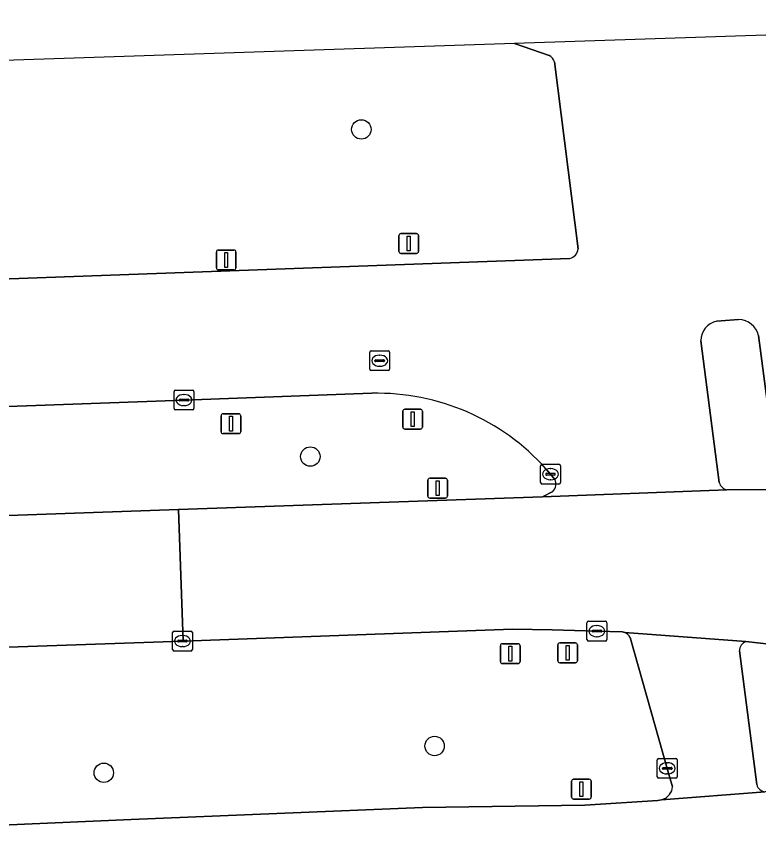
# Model space of a CAD drawing. Extents: x 160554 to 161248, y 385329 to 386506.
# Drawn here: x 161017.41 to 161054.82, y 386452.75 to 386494.25 of the extents above; entities that cross this region are included whole.
import ezdxf

# ---------------------------------------------------------------- set-up
doc = ezdxf.new("R2010")
doc.units = 0
for name, color, linetype in [('IMGEO_Berm_groen', 7, 'Continuous'), ('IMGEO_Boom', 7, 'Continuous'), ('IMGEO_Fietspad_gesloten', 7, 'Continuous'), ('IMGEO_Kolk', 7, 'Continuous'), ('IMGEO_Lichtmast', 7, 'Continuous'), ('IMGEO_OVBaan_gesloten', 7, 'Continuous'), ('IMGEO_Rijbaan_regionaal_gesloten', 7, 'Continuous'), ('IMGEO_Rioolput', 7, 'Continuous'), ('IMGEO_Verkeersbordpaal', 7, 'Continuous'), ('IMGEO_Verkeerseiland_gesloten', 7, 'Continuous'), ('IMGEO_Verkeersregelinstallatiepaal', 7, 'Continuous')]:
    doc.layers.add(name, color=color, linetype=linetype)

msp = doc.modelspace()

# ---------------------------------------------------------------- linework, layer by layer
at = {"layer": 'IMGEO_Berm_groen'}
for points in [[(161042.514, 386492.884), (160962.268, 386490.214), (160963.67, 386480.693)], [(161044.258, 386492.284), (161042.514, 386492.884)], [(161045.726, 386482.528), (161044.531, 386491.956)], [(160964.003, 386480.35), (160975.189, 386479.64), (160977.198, 386479.633), (160983.233, 386479.827), (161016.121, 386480.981), (161045.309, 386482.044)], [(161035.332, 386475.249), (161025.855, 386474.909), (161004.373, 386474.129), (160985.901, 386473.455), (160965.62, 386472.712), (160965.318, 386472.691)], [(161044.552, 386470.912), (161044.333, 386471.172), (161044.098, 386471.444)], [(160966.046, 386467.293), (161025.581, 386469.385), (161043.934, 386470.03), (161044.45, 386470.302)], [(161048.08, 386463.189), (161048.02, 386463.211), (161047.96, 386463.226), (161046.671, 386463.258), (161044.423, 386463.32), (161042.412, 386463.35), (161025.819, 386462.757), (161025.781, 386462.756), (161005.311, 386462.05), (160986.838, 386461.411), (160967.863, 386460.736), (160966.998, 386460.695)], [(161050.474, 386455.41), (161050.217, 386456.341), (161048.347, 386462.946)], [(160998.445, 386452.751), (161001.724, 386452.901), (161001.902, 386452.907), (161010.141, 386453.189), (161023.192, 386453.766), (161037.876, 386454.363), (161046.066, 386454.487), (161049.751, 386454.718), (161049.93, 386454.753)]]:
    msp.add_lwpolyline(points, dxfattribs=at)
for centre, radius, start, end in [((161044.001, 386491.792), 0.555, 17.1664, 62.376), ((161045.165, 386482.59), 0.564, 284.7868, 353.7188), ((161035.605, 386463.878), 11.374, 41.6957, 91.3765), ((161044.057, 386470.681), 0.546, 316.0434, 24.971), ((161047.862, 386462.681), 0.553, 28.6295, 66.7591), ((161049.896, 386455.404), 0.578, 320.0222, 0.5739), ((161049.679, 386455.558), 0.844, 287.3126, 321.4782)]:
    msp.add_arc(centre, radius, start, end, dxfattribs=at)
at = {"layer": 'IMGEO_Boom'}
for centre in [(161034.796, 386488.554), (161032.226, 386472.059), (161038.49, 386457.466), (161021.815, 386456.116)]:
    msp.add_circle(centre, 0.489, dxfattribs=at)
at = {"layer": 'IMGEO_Fietspad_gesloten'}
msp.add_lwpolyline([(161081.074, 386457.541), (161081.11, 386457.164), (161068.231, 386456.189), (161064.743, 386455.924), (161064.397, 386455.896), (161057.478, 386455.337), (161055.161, 386455.158), (161049.93, 386454.753), (161049.751, 386454.718), (161046.066, 386454.487), (161037.876, 386454.363), (161023.192, 386453.766), (161010.141, 386453.189), (161001.902, 386452.907), (161001.724, 386452.901), (160998.445, 386452.751)], dxfattribs=at)
at = {"layer": 'IMGEO_Kolk'}
for p, q in [((161025.354, 386474.483), (161025.354, 386475.335)), ((161025.429, 386475.409), (161026.281, 386475.409)), ((161026.355, 386475.335), (161026.355, 386474.483)), ((161025.613, 386474.903), (161025.613, 386474.915)), ((161026.051, 386474.866), (161025.653, 386474.866)), ((161025.656, 386474.952), (161026.054, 386474.952)), ((161025.842, 386475.189), (161025.867, 386475.189)), ((161026.097, 386474.915), (161026.097, 386474.903)), ((161026.281, 386474.409), (161025.429, 386474.409)), ((161025.865, 386474.629), (161025.84, 386474.629)), ((161043.832, 386470.746), (161043.832, 386471.598)), ((161043.907, 386471.672), (161044.759, 386471.672)), ((161044.833, 386471.598), (161044.833, 386470.746)), ((161044.091, 386471.166), (161044.091, 386471.178)), ((161044.529, 386471.129), (161044.131, 386471.129)), ((161044.134, 386471.215), (161044.532, 386471.215)), ((161044.32, 386471.452), (161044.345, 386471.452)), ((161044.575, 386471.178), (161044.575, 386471.166)), ((161044.759, 386470.672), (161043.907, 386470.672)), ((161044.343, 386470.892), (161044.318, 386470.892)), ((161046.17, 386462.832), (161046.17, 386463.684)), ((161046.245, 386463.758), (161047.097, 386463.758)), ((161047.171, 386463.684), (161047.171, 386462.832)), ((161025.28, 386462.33), (161025.28, 386463.182)), ((161025.355, 386463.256), (161026.207, 386463.256)), ((161026.281, 386463.182), (161026.281, 386462.33)), ((161046.429, 386463.252), (161046.429, 386463.264)), ((161046.867, 386463.215), (161046.469, 386463.215)), ((161046.472, 386463.301), (161046.87, 386463.301)), ((161046.658, 386463.538), (161046.683, 386463.538)), ((161046.913, 386463.264), (161046.913, 386463.252)), ((161025.539, 386462.75), (161025.539, 386462.762)), ((161025.582, 386462.799), (161025.98, 386462.799)), ((161025.768, 386463.036), (161025.793, 386463.036)), ((161026.023, 386462.762), (161026.023, 386462.75)), ((161047.097, 386462.758), (161046.245, 386462.758)), ((161046.681, 386462.978), (161046.656, 386462.978)), ((161025.977, 386462.713), (161025.579, 386462.713)), ((161025.791, 386462.476), (161025.766, 386462.476)), ((161026.207, 386462.256), (161025.355, 386462.256)), ((161049.716, 386455.915), (161049.716, 386456.767)), ((161049.791, 386456.841), (161050.643, 386456.841)), ((161050.204, 386456.621), (161050.229, 386456.621)), ((161050.717, 386456.767), (161050.717, 386455.915)), ((161049.975, 386456.335), (161049.975, 386456.347)), ((161050.413, 386456.298), (161050.015, 386456.298)), ((161050.018, 386456.384), (161050.416, 386456.384)), ((161050.459, 386456.347), (161050.459, 386456.335)), ((161050.643, 386455.841), (161049.791, 386455.841)), ((161050.227, 386456.061), (161050.202, 386456.061))]:
    msp.add_line(p, q, dxfattribs=at)
for points in [[(161025.354, 386474.483), (161025.354, 386475.335)], [(161025.429, 386475.409), (161026.281, 386475.409)], [(161026.355, 386475.335), (161026.355, 386474.483)], [(161026.281, 386474.409), (161025.429, 386474.409)], [(161043.832, 386470.746), (161043.832, 386471.598)], [(161043.907, 386471.672), (161044.759, 386471.672)], [(161044.833, 386471.598), (161044.833, 386470.746)], [(161044.759, 386470.672), (161043.907, 386470.672)], [(161046.17, 386462.832), (161046.17, 386463.684)], [(161046.245, 386463.758), (161047.097, 386463.758)], [(161047.171, 386463.684), (161047.171, 386462.832)], [(161025.28, 386462.33), (161025.28, 386463.182)], [(161025.355, 386463.256), (161026.207, 386463.256)], [(161026.281, 386463.182), (161026.281, 386462.33)], [(161047.097, 386462.758), (161046.245, 386462.758)], [(161026.207, 386462.256), (161025.355, 386462.256)], [(161049.716, 386455.915), (161049.716, 386456.767)], [(161049.791, 386456.841), (161050.643, 386456.841)], [(161050.717, 386456.767), (161050.717, 386455.915)], [(161050.643, 386455.841), (161049.791, 386455.841)]]:
    msp.add_lwpolyline(points, dxfattribs=at)
for centre, radius, start, end in [((161025.431, 386475.333), 0.0765, 91.552, 178.448), ((161025.431, 386475.333), 0.0765, 91.552, 178.448), ((161026.279, 386475.333), 0.0765, 1.552, 88.448), ((161026.279, 386475.333), 0.0765, 1.552, 88.448), ((161025.653, 386474.912), 0.0403, 85.8775, 175.7526), ((161025.65, 386474.902), 0.0366, 178.938, 274.7102), ((161026.054, 386474.909), 0.043, 264.8664, 352.4533), ((161026.058, 386474.914), 0.0386, 1.7309, 96.639), ((161025.431, 386474.485), 0.0765, 181.552, 268.448), ((161025.431, 386474.485), 0.0765, 181.552, 268.448), ((161026.279, 386474.485), 0.0765, 271.552, 358.448), ((161026.279, 386474.485), 0.0765, 271.552, 358.448), ((161043.909, 386471.596), 0.0765, 91.552, 178.448), ((161043.909, 386471.596), 0.0765, 91.552, 178.448), ((161044.757, 386471.596), 0.0765, 1.552, 88.448), ((161044.757, 386471.596), 0.0765, 1.552, 88.448), ((161044.131, 386471.175), 0.0403, 85.8775, 175.7526), ((161044.128, 386471.165), 0.0366, 178.938, 274.7102), ((161044.532, 386471.172), 0.043, 264.8664, 352.4533), ((161044.536, 386471.177), 0.0386, 1.7309, 96.639), ((161043.909, 386470.748), 0.0765, 181.552, 268.448), ((161043.909, 386470.748), 0.0765, 181.552, 268.448), ((161044.757, 386470.748), 0.0765, 271.552, 358.448), ((161044.757, 386470.748), 0.0765, 271.552, 358.448), ((161046.247, 386463.682), 0.0765, 91.552, 178.448), ((161046.247, 386463.682), 0.0765, 91.552, 178.448), ((161047.095, 386463.682), 0.0765, 1.552, 88.448), ((161047.095, 386463.682), 0.0765, 1.552, 88.448), ((161025.357, 386463.18), 0.0765, 91.552, 178.448), ((161025.357, 386463.18), 0.0765, 91.552, 178.448), ((161026.205, 386463.18), 0.0765, 1.552, 88.448), ((161026.205, 386463.18), 0.0765, 1.552, 88.448), ((161046.469, 386463.261), 0.0403, 85.8775, 175.7526), ((161046.466, 386463.251), 0.0366, 178.938, 274.7102), ((161046.87, 386463.258), 0.043, 264.8664, 352.4533), ((161046.874, 386463.263), 0.0386, 1.7309, 96.639), ((161025.579, 386462.759), 0.0403, 85.8775, 175.7526), ((161025.984, 386462.761), 0.0386, 1.7309, 96.639), ((161046.247, 386462.834), 0.0765, 181.552, 268.448), ((161046.247, 386462.834), 0.0765, 181.552, 268.448), ((161047.095, 386462.834), 0.0765, 271.552, 358.448), ((161047.095, 386462.834), 0.0765, 271.552, 358.448), ((161025.576, 386462.749), 0.0366, 178.938, 274.7102), ((161025.98, 386462.756), 0.043, 264.8664, 352.4533), ((161025.357, 386462.332), 0.0765, 181.552, 268.448), ((161025.357, 386462.332), 0.0765, 181.552, 268.448), ((161026.205, 386462.332), 0.0765, 271.552, 358.448), ((161026.205, 386462.332), 0.0765, 271.552, 358.448), ((161049.793, 386456.765), 0.0765, 91.552, 178.448), ((161049.793, 386456.765), 0.0765, 91.552, 178.448), ((161050.641, 386456.765), 0.0765, 1.552, 88.448), ((161050.641, 386456.765), 0.0765, 1.552, 88.448), ((161050.015, 386456.344), 0.0403, 85.8775, 175.7526), ((161050.012, 386456.334), 0.0366, 178.938, 274.7102), ((161050.416, 386456.341), 0.043, 264.8664, 352.4533), ((161050.42, 386456.346), 0.0386, 1.7309, 96.639), ((161049.793, 386455.917), 0.0765, 181.552, 268.448), ((161049.793, 386455.917), 0.0765, 181.552, 268.448), ((161050.641, 386455.917), 0.0765, 271.552, 358.448), ((161050.641, 386455.917), 0.0765, 271.552, 358.448)]:
    msp.add_arc(centre, radius, start, end, dxfattribs=at)
for centre, major_axis, ratio, start_param, end_param in [((161025.841, 386474.909), (-0.387, 0.002), 0.722429, 4.712389, 7.853982), ((161025.866, 386474.909), (-0.39, 0.002), 0.717154, 1.570796, 4.712389), ((161044.319, 386471.172), (-0.387, 0.002), 0.722429, 4.712389, 7.853982), ((161044.344, 386471.172), (-0.39, 0.002), 0.717154, 1.570796, 4.712389), ((161046.657, 386463.258), (-0.387, 0.002), 0.722429, 4.712389, 7.853982), ((161046.682, 386463.258), (-0.39, 0.002), 0.717154, 1.570796, 4.712389), ((161025.767, 386462.756), (-0.387, 0.002), 0.722429, 4.712389, 7.853982), ((161025.792, 386462.756), (-0.39, 0.002), 0.717154, 1.570796, 4.712389), ((161050.203, 386456.341), (-0.387, 0.002), 0.722429, 4.712389, 7.853982), ((161050.228, 386456.341), (-0.39, 0.002), 0.717154, 1.570796, 4.712389)]:
    msp.add_ellipse(centre, major_axis=major_axis, ratio=ratio, start_param=start_param, end_param=end_param, dxfattribs=at)
at = {"layer": 'IMGEO_Lichtmast'}
for p, q in [((161027.487, 386481.573), (161027.487, 386482.373)), ((161027.487, 386482.373), (161027.487, 386481.573)), ((161027.587, 386482.473), (161028.377, 386482.473)), ((161028.377, 386482.473), (161027.587, 386482.473)), ((161028.477, 386482.373), (161028.477, 386481.573)), ((161028.477, 386481.573), (161028.477, 386482.373)), ((161028.377, 386481.473), (161027.587, 386481.473)), ((161027.587, 386481.473), (161028.377, 386481.473)), ((161038.145, 386470.07), (161038.145, 386470.87)), ((161038.145, 386470.87), (161038.145, 386470.07)), ((161038.245, 386470.97), (161039.035, 386470.97)), ((161039.035, 386470.97), (161038.245, 386470.97)), ((161039.135, 386470.87), (161039.135, 386470.07)), ((161039.135, 386470.07), (161039.135, 386470.87)), ((161039.035, 386469.97), (161038.245, 386469.97)), ((161038.245, 386469.97), (161039.035, 386469.97))]:
    msp.add_line(p, q, dxfattribs=at)
for points in [[(161027.907, 386482.348), (161028.057, 386482.348), (161028.057, 386481.598), (161027.907, 386481.598), (161027.907, 386482.348)], [(161038.565, 386470.845), (161038.715, 386470.845), (161038.715, 386470.095), (161038.565, 386470.095), (161038.565, 386470.845)]]:
    msp.add_lwpolyline(points, dxfattribs=at)
for centre, start, end in [((161027.587, 386482.373), 90, 180), ((161027.587, 386482.373), 90, 180), ((161028.377, 386482.373), 0, 90), ((161028.377, 386482.373), 360, 90), ((161027.587, 386481.573), 180, 270), ((161027.587, 386481.573), 180, 270), ((161028.377, 386481.573), 270, 0), ((161028.377, 386481.573), 270, 0), ((161038.245, 386470.87), 90, 180), ((161038.245, 386470.87), 90, 180), ((161039.035, 386470.87), 0, 90), ((161039.035, 386470.87), 360, 90), ((161038.245, 386470.07), 180, 270), ((161038.245, 386470.07), 180, 270), ((161039.035, 386470.07), 270, 0), ((161039.035, 386470.07), 270, 0)]:
    msp.add_arc(centre, 0.1, start, end, dxfattribs=at)
at = {"layer": 'IMGEO_OVBaan_gesloten'}
for points in [[(161101.453, 386459.362), (161100.078, 386469.79), (161098.661, 386471.888), (161094.729, 386471.748), (161085.144, 386471.447), (161075.15, 386471.099), (161068.191, 386470.857), (161055.415, 386470.405), (161053.224, 386470.382), (161043.934, 386470.03), (161025.581, 386469.385), (161025.819, 386462.757), (161042.412, 386463.35), (161044.423, 386463.32), (161046.671, 386463.258), (161047.96, 386463.226), (161048.02, 386463.211), (161048.08, 386463.189), (161054.175, 386462.743), (161055.348, 386462.609), (161056.659, 386462.435)], [(160838.092, 386456.3), (160838.335, 386456.31), (160846.133, 386456.55), (160852.127, 386456.713), (160872.596, 386457.423), (160891.121, 386458.065), (160907.581, 386458.638), (160924.605, 386459.241), (160924.9, 386459.274), (160928.309, 386459.403), (160931.4, 386459.494), (160944.041, 386459.932), (160962.363, 386460.562), (160962.669, 386460.579), (160966.998, 386460.695), (160967.863, 386460.736), (160986.838, 386461.411), (161005.311, 386462.05), (161025.781, 386462.756), (161025.819, 386462.757), (161025.581, 386469.385)], [(161025.581, 386469.385), (160966.046, 386467.293), (160961.589, 386467.129), (160959.764, 386467.064), (160941.261, 386466.389), (160941.101, 386466.403), (160938.678, 386466.316), (160930.387, 386466.037), (160927.041, 386465.92), (160923.874, 386465.819), (160888.986, 386464.617), (160869.247, 386463.931), (160859.014, 386463.581), (160848.678, 386463.298)]]:
    msp.add_lwpolyline(points, dxfattribs=at)
at = {"layer": 'IMGEO_Rijbaan_regionaal_gesloten'}
for points in [[(161065.331, 386492.282), (161084.268, 386492.97), (161084.415, 386492.975), (161083.554, 386494.25), (161042.514, 386492.884), (161044.258, 386492.284)], [(161044.531, 386491.956), (161045.726, 386482.528)], [(161045.309, 386482.044), (161016.121, 386480.981), (160983.233, 386479.827), (160977.198, 386479.633), (160975.189, 386479.64), (160964.003, 386480.35), (160965.318, 386472.691), (160965.62, 386472.712), (160985.901, 386473.455), (161004.373, 386474.129), (161025.855, 386474.909), (161035.332, 386475.249)], [(161052.71, 386478.886), (161053.816, 386478.971)], [(161054.819, 386478.163), (161055.769, 386470.875)], [(161052.839, 386470.752), (161051.917, 386477.902)], [(161044.098, 386471.444), (161044.333, 386471.172), (161044.552, 386470.912)], [(161044.45, 386470.302), (161043.934, 386470.03), (161053.224, 386470.382)], [(161054.175, 386462.743), (161048.08, 386463.189)], [(161048.347, 386462.946), (161050.217, 386456.341), (161050.474, 386455.41)], [(161054.726, 386455.518), (161053.852, 386462.262)], [(161049.93, 386454.753), (161055.161, 386455.158)]]:
    msp.add_lwpolyline(points, dxfattribs=at)
for centre, radius, start, end in [((161044.001, 386491.792), 0.555, 17.1664, 62.376), ((161045.165, 386482.59), 0.564, 284.7868, 353.7188), ((161053.78, 386477.9), 1.072, 14.2055, 88.0858), ((161052.911, 386477.913), 0.994, 101.6556, 180.6142), ((161035.605, 386463.878), 11.374, 41.6957, 91.3765), ((161044.057, 386470.681), 0.546, 316.0434, 24.971), ((161053.33, 386470.878), 0.507, 194.3861, 257.8903), ((161047.862, 386462.681), 0.553, 28.6295, 66.7591), ((161054.419, 386462.23), 0.568, 115.453, 176.7829), ((161049.896, 386455.404), 0.578, 320.0222, 0.5739), ((161055.206, 386455.655), 0.499, 195.9341, 264.8445), ((161049.679, 386455.558), 0.844, 287.3126, 321.4782)]:
    msp.add_arc(centre, radius, start, end, dxfattribs=at)
at = {"layer": 'IMGEO_Rioolput'}
for p, q in [((161035.222, 386476.466), (161035.222, 386477.318)), ((161035.297, 386477.392), (161036.149, 386477.392)), ((161036.223, 386477.318), (161036.223, 386476.466)), ((161035.481, 386476.886), (161035.481, 386476.898)), ((161035.524, 386476.935), (161035.922, 386476.935)), ((161035.71, 386477.172), (161035.735, 386477.172)), ((161035.965, 386476.898), (161035.965, 386476.886)), ((161035.919, 386476.849), (161035.521, 386476.849)), ((161035.733, 386476.612), (161035.708, 386476.612)), ((161036.149, 386476.392), (161035.297, 386476.392))]:
    msp.add_line(p, q, dxfattribs=at)
for points in [[(161035.222, 386476.466), (161035.222, 386477.318)], [(161035.297, 386477.392), (161036.149, 386477.392)], [(161036.223, 386477.318), (161036.223, 386476.466)], [(161036.149, 386476.392), (161035.297, 386476.392)]]:
    msp.add_lwpolyline(points, dxfattribs=at)
for centre, radius, start, end in [((161035.299, 386477.316), 0.0765, 91.552, 178.448), ((161035.299, 386477.316), 0.0765, 91.552, 178.448), ((161036.147, 386477.316), 0.0765, 1.552, 88.448), ((161036.147, 386477.316), 0.0765, 1.552, 88.448), ((161035.521, 386476.895), 0.0403, 85.8775, 175.7526), ((161035.518, 386476.885), 0.0366, 178.938, 274.7102), ((161035.922, 386476.892), 0.043, 264.8664, 352.4533), ((161035.926, 386476.897), 0.0386, 1.7309, 96.639), ((161035.299, 386476.468), 0.0765, 181.552, 268.448), ((161035.299, 386476.468), 0.0765, 181.552, 268.448), ((161036.147, 386476.468), 0.0765, 271.552, 358.448), ((161036.147, 386476.468), 0.0765, 271.552, 358.448)]:
    msp.add_arc(centre, radius, start, end, dxfattribs=at)
for centre, major_axis, ratio, start_param, end_param in [((161035.709, 386476.892), (-0.387, 0.002), 0.722429, 4.712389, 7.853982), ((161035.734, 386476.892), (-0.39, 0.002), 0.717154, 1.570796, 4.712389)]:
    msp.add_ellipse(centre, major_axis=major_axis, ratio=ratio, start_param=start_param, end_param=end_param, dxfattribs=at)
at = {"layer": 'IMGEO_Verkeersbordpaal'}
for p, q in [((161027.725, 386473.316), (161027.725, 386474.116)), ((161027.725, 386474.116), (161027.725, 386473.316)), ((161027.825, 386474.216), (161028.615, 386474.216)), ((161028.615, 386474.216), (161027.825, 386474.216)), ((161028.715, 386474.116), (161028.715, 386473.316)), ((161028.715, 386473.316), (161028.715, 386474.116)), ((161028.615, 386473.216), (161027.825, 386473.216)), ((161027.825, 386473.216), (161028.615, 386473.216)), ((161041.806, 386461.724), (161041.806, 386462.524)), ((161041.806, 386462.524), (161041.806, 386461.724)), ((161041.906, 386462.624), (161042.696, 386462.624)), ((161042.696, 386462.624), (161041.906, 386462.624)), ((161042.796, 386462.524), (161042.796, 386461.724)), ((161042.796, 386461.724), (161042.796, 386462.524)), ((161042.696, 386461.624), (161041.906, 386461.624)), ((161041.906, 386461.624), (161042.696, 386461.624)), ((161045.496, 386455.793), (161046.286, 386455.793)), ((161046.286, 386455.793), (161045.496, 386455.793)), ((161045.396, 386454.893), (161045.396, 386455.693)), ((161045.396, 386455.693), (161045.396, 386454.893)), ((161046.386, 386455.693), (161046.386, 386454.893)), ((161046.386, 386454.893), (161046.386, 386455.693)), ((161046.286, 386454.793), (161045.496, 386454.793)), ((161045.496, 386454.793), (161046.286, 386454.793))]:
    msp.add_line(p, q, dxfattribs=at)
for points in [[(161028.145, 386474.091), (161028.295, 386474.091), (161028.295, 386473.341), (161028.145, 386473.341), (161028.145, 386474.091)], [(161042.226, 386462.499), (161042.376, 386462.499), (161042.376, 386461.749), (161042.226, 386461.749), (161042.226, 386462.499)], [(161045.816, 386455.668), (161045.966, 386455.668), (161045.966, 386454.918), (161045.816, 386454.918), (161045.816, 386455.668)]]:
    msp.add_lwpolyline(points, dxfattribs=at)
for centre, start, end in [((161027.825, 386474.116), 90, 180), ((161027.825, 386474.116), 90, 180), ((161028.615, 386474.116), 0, 90), ((161028.615, 386474.116), 360, 90), ((161027.825, 386473.316), 180, 270), ((161027.825, 386473.316), 180, 270), ((161028.615, 386473.316), 270, 0), ((161028.615, 386473.316), 270, 0), ((161041.906, 386462.524), 90, 180), ((161041.906, 386462.524), 90, 180), ((161042.696, 386462.524), 0, 90), ((161042.696, 386462.524), 360, 90), ((161041.906, 386461.724), 180, 270), ((161041.906, 386461.724), 180, 270), ((161042.696, 386461.724), 270, 0), ((161042.696, 386461.724), 270, 0), ((161045.496, 386455.693), 90, 180), ((161045.496, 386455.693), 90, 180), ((161046.286, 386455.693), 0, 90), ((161046.286, 386455.693), 360, 90), ((161045.496, 386454.893), 180, 270), ((161045.496, 386454.893), 180, 270), ((161046.286, 386454.893), 270, 0), ((161046.286, 386454.893), 270, 0)]:
    msp.add_arc(centre, 0.1, start, end, dxfattribs=at)
at = {"layer": 'IMGEO_Verkeerseiland_gesloten'}
for points in [[(161053.816, 386478.971), (161052.71, 386478.886)], [(161055.769, 386470.875), (161054.819, 386478.163)], [(161051.917, 386477.902), (161052.839, 386470.752)], [(161053.224, 386470.382), (161055.415, 386470.405)], [(161056.659, 386462.435), (161055.348, 386462.609), (161054.175, 386462.743)], [(161053.852, 386462.262), (161054.726, 386455.518)]]:
    msp.add_lwpolyline(points, dxfattribs=at)
for centre, radius, start, end in [((161053.78, 386477.9), 1.072, 14.2055, 88.0858), ((161052.911, 386477.913), 0.994, 101.6556, 180.6142), ((161053.33, 386470.878), 0.507, 194.3861, 257.8903), ((161054.419, 386462.23), 0.568, 115.453, 176.7829), ((161055.206, 386455.655), 0.499, 195.9341, 264.8445)]:
    msp.add_arc(centre, radius, start, end, dxfattribs=at)
at = {"layer": 'IMGEO_Verkeersregelinstallatiepaal'}
for p, q in [((161036.69, 386482.404), (161036.69, 386483.204)), ((161036.69, 386483.204), (161036.69, 386482.404)), ((161036.79, 386483.304), (161037.58, 386483.304)), ((161037.58, 386483.304), (161036.79, 386483.304)), ((161037.68, 386483.204), (161037.68, 386482.404)), ((161037.68, 386482.404), (161037.68, 386483.204)), ((161037.58, 386482.304), (161036.79, 386482.304)), ((161036.79, 386482.304), (161037.58, 386482.304)), ((161036.988, 386474.445), (161037.778, 386474.445)), ((161037.778, 386474.445), (161036.988, 386474.445)), ((161036.888, 386473.545), (161036.888, 386474.345)), ((161036.888, 386474.345), (161036.888, 386473.545)), ((161037.878, 386474.345), (161037.878, 386473.545)), ((161037.878, 386473.545), (161037.878, 386474.345)), ((161037.778, 386473.445), (161036.988, 386473.445)), ((161036.988, 386473.445), (161037.778, 386473.445)), ((161044.699, 386461.763), (161044.699, 386462.563)), ((161044.699, 386462.563), (161044.699, 386461.763)), ((161044.799, 386462.663), (161045.589, 386462.663)), ((161045.589, 386462.663), (161044.799, 386462.663)), ((161045.689, 386462.563), (161045.689, 386461.763)), ((161045.689, 386461.763), (161045.689, 386462.563)), ((161045.589, 386461.663), (161044.799, 386461.663)), ((161044.799, 386461.663), (161045.589, 386461.663))]:
    msp.add_line(p, q, dxfattribs=at)
for points in [[(161037.11, 386483.179), (161037.26, 386483.179), (161037.26, 386482.429), (161037.11, 386482.429), (161037.11, 386483.179)], [(161037.308, 386474.32), (161037.458, 386474.32), (161037.458, 386473.57), (161037.308, 386473.57), (161037.308, 386474.32)], [(161045.119, 386462.538), (161045.269, 386462.538), (161045.269, 386461.788), (161045.119, 386461.788), (161045.119, 386462.538)]]:
    msp.add_lwpolyline(points, dxfattribs=at)
for centre, start, end in [((161036.79, 386483.204), 90, 180), ((161036.79, 386483.204), 90, 180), ((161037.58, 386483.204), 0, 90), ((161037.58, 386483.204), 360, 90), ((161036.79, 386482.404), 180, 270), ((161036.79, 386482.404), 180, 270), ((161037.58, 386482.404), 270, 0), ((161037.58, 386482.404), 270, 0), ((161036.988, 386474.345), 90, 180), ((161036.988, 386474.345), 90, 180), ((161037.778, 386474.345), 0, 90), ((161037.778, 386474.345), 360, 90), ((161036.988, 386473.545), 180, 270), ((161036.988, 386473.545), 180, 270), ((161037.778, 386473.545), 270, 0), ((161037.778, 386473.545), 270, 0), ((161044.799, 386462.563), 90, 180), ((161044.799, 386462.563), 90, 180), ((161045.589, 386462.563), 0, 90), ((161045.589, 386462.563), 360, 90), ((161044.799, 386461.763), 180, 270), ((161044.799, 386461.763), 180, 270), ((161045.589, 386461.763), 270, 0), ((161045.589, 386461.763), 270, 0)]:
    msp.add_arc(centre, 0.1, start, end, dxfattribs=at)

doc.saveas('drawing.dxf')
